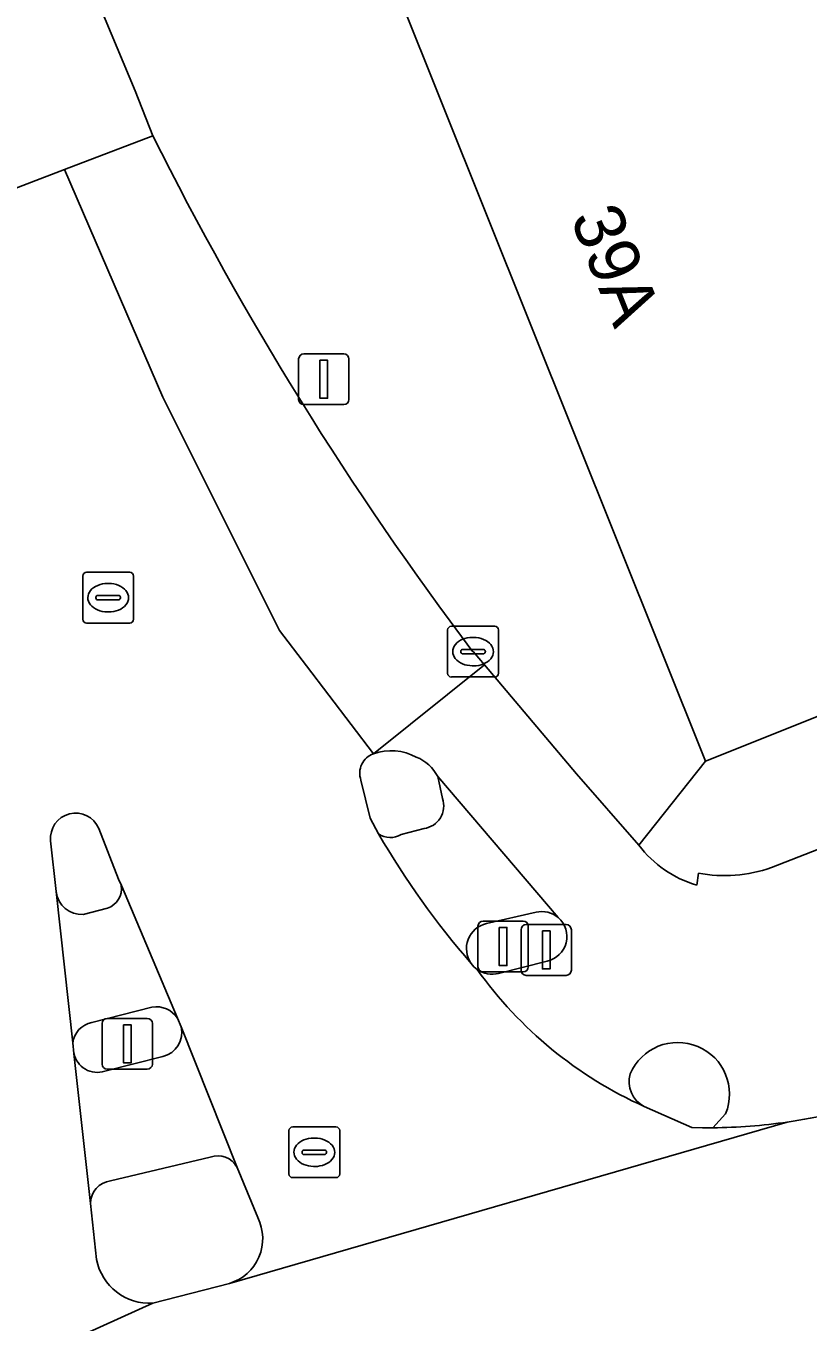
# Model space of a CAD drawing. Extents: x 161087 to 161926, y 382572 to 383873.
# Drawn here: x 161788.94 to 161804.34, y 382596.88 to 382622.42 of the extents above; entities that cross this region are included whole.
import ezdxf

# ---------------------------------------------------------------- set-up
doc = ezdxf.new("R2010")
doc.units = 0
for name, color, linetype in [('IMGEO_Drukknoppaal', 7, 'Continuous'), ('IMGEO_Fietspad_gesloten', 7, 'Continuous'), ('IMGEO_Fietspad_open', 7, 'Continuous'), ('IMGEO_Kolk', 7, 'Continuous'), ('IMGEO_Lichtmast', 7, 'Continuous'), ('IMGEO_Pand', 7, 'Continuous'), ('IMGEO_Pand_nummerreeks', 7, 'Continuous'), ('IMGEO_Rijbaan_lokaal_gesloten', 7, 'Continuous'), ('IMGEO_Rijbaan_lokaal_open', 7, 'Continuous'), ('IMGEO_Rioolput', 7, 'Continuous'), ('IMGEO_Verkeerseiland_open', 7, 'Continuous'), ('IMGEO_Verkeersregelinstallatiepaal', 7, 'Continuous'), ('IMGEO_Voetpad_open', 7, 'Continuous')]:
    doc.layers.add(name, color=color, linetype=linetype)

msp = doc.modelspace()

# ---------------------------------------------------------------- linework, layer by layer
at = {"layer": 'IMGEO_Drukknoppaal'}
for p, q in [((161798.692, 382603.811), (161798.692, 382604.611)), ((161798.692, 382604.611), (161798.692, 382603.811)), ((161798.792, 382604.711), (161799.582, 382604.711)), ((161799.582, 382604.711), (161798.792, 382604.711)), ((161799.682, 382604.611), (161799.682, 382603.811)), ((161799.682, 382603.811), (161799.682, 382604.611)), ((161799.582, 382603.711), (161798.792, 382603.711)), ((161798.792, 382603.711), (161799.582, 382603.711))]:
    msp.add_line(p, q, dxfattribs=at)
msp.add_lwpolyline([(161799.112, 382604.586), (161799.262, 382604.586), (161799.262, 382603.836), (161799.112, 382603.836), (161799.112, 382604.586)], dxfattribs=at)
for centre, start, end in [((161798.792, 382604.611), 90, 180), ((161798.792, 382604.611), 90, 180), ((161799.582, 382604.611), 0, 90), ((161799.582, 382604.611), 360, 90), ((161798.792, 382603.811), 180, 270), ((161798.792, 382603.811), 180, 270), ((161799.582, 382603.811), 270, 0), ((161799.582, 382603.811), 270, 0)]:
    msp.add_arc(centre, 0.1, start, end, dxfattribs=at)
at = {"layer": 'IMGEO_Fietspad_gesloten'}
for points in [[(161832.892, 382617.259), (161803.621, 382605.834)], [(161801.013, 382606.276), (161799.78, 382607.679), (161797.97, 382609.828), (161795.783, 382608.078)], [(161797.052, 382607.628), (161799.422, 382604.85)], [(161802.183, 382605.726), (161802.151, 382605.488)], [(161799.204, 382603.993), (161798.249, 382603.749)], [(161802.721, 382600.982), (161802.466, 382600.707)]]:
    msp.add_lwpolyline(points, dxfattribs=at)
for centre, radius, start, end in [((161796.13, 382607.072), 1.064, 62.1628, 109.0294), ((161796.315, 382607.241), 0.832, 27.6734, 67.9808), ((161802.774, 382607.604), 2.206, 217.0136, 253.5856), ((161802.703, 382608.427), 2.751, 259.099, 289.4912), ((161799.101, 382604.475), 0.493, 282.0228, 49.4332), ((161798.12, 382604.239), 0.507, 234.614, 284.7046), ((161804.466, 382608.558), 8.152, 215.4815, 245.7484), ((161801.778, 382601.369), 1.019, 337.6885, 156.9333), ((161801.367, 382601.613), 0.548, 163.5844, 242.8773), ((161802.621, 382610.007), 9.281, 278.1371, 289.465), ((161802.387, 382611.344), 10.637, 270.4275, 278.3699)]:
    msp.add_arc(centre, radius, start, end, dxfattribs=at)
at = {"layer": 'IMGEO_Fietspad_open'}
for points in [[(161793.095, 382599.925), (161791.997, 382602.695)], [(161789.883, 382602.171), (161790.209, 382599.217)], [(161791.635, 382602.109), (161790.489, 382601.82)], [(161790.604, 382599.661), (161792.569, 382600.13)]]:
    msp.add_lwpolyline(points, dxfattribs=at)
for centre, radius, start, end in [((161791.511, 382602.59), 0.497, 284.4062, 12.1826), ((161790.343, 382602.266), 0.469, 191.6616, 288.1789), ((161792.714, 382599.725), 0.43, 27.6933, 109.7216), ((161790.66, 382599.213), 0.451, 97.1812, 179.5036)]:
    msp.add_arc(centre, radius, start, end, dxfattribs=at)
at = {"layer": 'IMGEO_Kolk'}
for p, q in [((161797.244, 382609.665), (161797.244, 382610.517)), ((161797.319, 382610.591), (161798.171, 382610.591)), ((161798.245, 382610.517), (161798.245, 382609.665)), ((161797.732, 382610.371), (161797.757, 382610.371)), ((161797.503, 382610.085), (161797.503, 382610.097)), ((161797.941, 382610.048), (161797.543, 382610.048)), ((161797.546, 382610.134), (161797.944, 382610.134)), ((161797.987, 382610.097), (161797.987, 382610.085)), ((161797.755, 382609.811), (161797.73, 382609.811)), ((161798.171, 382609.591), (161797.319, 382609.591))]:
    msp.add_line(p, q, dxfattribs=at)
for points in [[(161797.244, 382609.665), (161797.244, 382610.517)], [(161797.319, 382610.591), (161798.171, 382610.591)], [(161798.245, 382610.517), (161798.245, 382609.665)], [(161798.171, 382609.591), (161797.319, 382609.591)]]:
    msp.add_lwpolyline(points, dxfattribs=at)
for centre, radius, start, end in [((161797.321, 382610.515), 0.0765, 91.552, 178.448), ((161797.321, 382610.515), 0.0765, 91.552, 178.448), ((161798.169, 382610.515), 0.0765, 1.552, 88.448), ((161798.169, 382610.515), 0.0765, 1.552, 88.448), ((161797.543, 382610.094), 0.0403, 85.8775, 175.7526), ((161797.54, 382610.084), 0.0366, 178.938, 274.7102), ((161797.944, 382610.091), 0.043, 264.8664, 352.4533), ((161797.948, 382610.096), 0.0386, 1.7309, 96.639), ((161797.321, 382609.667), 0.0765, 181.552, 268.448), ((161797.321, 382609.667), 0.0765, 181.552, 268.448), ((161798.169, 382609.667), 0.0765, 271.552, 358.448), ((161798.169, 382609.667), 0.0765, 271.552, 358.448)]:
    msp.add_arc(centre, radius, start, end, dxfattribs=at)
for centre, major_axis, ratio, start_param, end_param in [((161797.731, 382610.091), (-0.387, 0.002), 0.722429, 4.712389, 7.853982), ((161797.756, 382610.091), (-0.39, 0.002), 0.717154, 1.570796, 4.712389)]:
    msp.add_ellipse(centre, major_axis=major_axis, ratio=ratio, start_param=start_param, end_param=end_param, dxfattribs=at)
at = {"layer": 'IMGEO_Lichtmast'}
for p, q in [((161794.309, 382615.058), (161794.309, 382615.858)), ((161794.309, 382615.858), (161794.309, 382615.058)), ((161794.409, 382615.958), (161795.199, 382615.958)), ((161795.199, 382615.958), (161794.409, 382615.958)), ((161795.299, 382615.858), (161795.299, 382615.058)), ((161795.299, 382615.058), (161795.299, 382615.858)), ((161795.199, 382614.958), (161794.409, 382614.958)), ((161794.409, 382614.958), (161795.199, 382614.958))]:
    msp.add_line(p, q, dxfattribs=at)
msp.add_lwpolyline([(161794.729, 382615.833), (161794.879, 382615.833), (161794.879, 382615.083), (161794.729, 382615.083), (161794.729, 382615.833)], dxfattribs=at)
for centre, start, end in [((161794.409, 382615.858), 90, 180), ((161794.409, 382615.858), 90, 180), ((161795.199, 382615.858), 0, 90), ((161795.199, 382615.858), 360, 90), ((161794.409, 382615.058), 180, 270), ((161794.409, 382615.058), 180, 270), ((161795.199, 382615.058), 270, 0), ((161795.199, 382615.058), 270, 0)]:
    msp.add_arc(centre, 0.1, start, end, dxfattribs=at)
at = {"layer": 'IMGEO_Pand'}
msp.add_lwpolyline([(161795.404, 382625.221), (161802.325, 382607.929), (161805.662, 382609.265), (161810.31, 382611.126), (161810.383, 382610.944), (161812.997, 382611.991), (161812.865, 382612.321), (161823.648, 382616.637), (161823.767, 382616.34), (161826.036, 382617.249), (161825.941, 382617.487), (161834.23, 382620.808), (161836.259, 382629.429)], dxfattribs=at)
at = {"layer": 'IMGEO_Rijbaan_lokaal_gesloten'}
for points in [[(161791.439, 382620.256), (161789.698, 382619.59), (161791.635, 382615.105), (161793.934, 382610.506), (161794.466, 382609.808), (161795.783, 382608.078), (161797.97, 382609.828), (161797.744, 382610.09)], [(161795.783, 382608.078), (161794.466, 382609.808), (161793.934, 382610.506), (161791.635, 382615.105), (161789.698, 382619.59), (161784.148, 382617.467), (161784.902, 382614.558), (161785.395, 382611.327), (161785.424, 382607.269)], [(161795.884, 382606.499), (161795.719, 382606.811), (161795.537, 382607.56)], [(161790.372, 382606.607), (161790.763, 382605.606), (161790.816, 382605.481), (161791.925, 382602.864), (161791.997, 382602.695), (161793.095, 382599.925), (161793.503, 382598.936)], [(161790.328, 382598.109), (161790.209, 382599.217), (161789.883, 382602.171), (161789.86, 382602.378), (161789.53, 382605.361), (161789.423, 382606.362)], [(161802.466, 382600.707), (161802.262, 382600.708), (161802.057, 382600.712), (161801.117, 382601.125)], [(161803.935, 382600.82), (161792.946, 382597.64), (161791.438, 382597.25), (161781.623, 382592.808), (161781.473, 382592.719), (161781.366, 382592.68), (161778.48, 382591.628)], [(161792.946, 382597.64), (161803.935, 382600.82)], [(161781.623, 382592.808), (161791.438, 382597.25)]]:
    msp.add_lwpolyline(points, dxfattribs=at)
for centre, radius, start, end in [((161849.335, 382649.125), 64.695, 206.50263, 217.11213), ((161795.917, 382607.697), 0.404, 109.3679, 199.8257), ((161789.916, 382606.414), 0.495, 22.8938, 186.0577), ((161809.879, 382614.57), 16.155, 209.9713, 221.1168), ((161798.106, 382604.222), 0.484, 214.7154, 234.8052), ((161804.466, 382608.558), 8.152, 215.4815, 245.7484), ((161802.621, 382610.007), 9.281, 278.1371, 289.465), ((161802.387, 382611.344), 10.637, 270.4275, 278.3699), ((161792.679, 382598.522), 0.922, 286.8176, 26.6679), ((161791.374, 382598.315), 1.067, 191.1156, 273.4137)]:
    msp.add_arc(centre, radius, start, end, dxfattribs=at)
at = {"layer": 'IMGEO_Rijbaan_lokaal_open'}
msp.add_lwpolyline([(161774.782, 382639.123), (161775.316, 382637.759), (161776.597, 382634.118), (161777.991, 382630.156), (161780.708, 382622.027), (161781.084, 382620.847), (161782.385, 382616.793), (161784.148, 382617.467), (161789.698, 382619.59), (161791.439, 382620.256), (161791.09, 382621.145), (161789.789, 382624.258)], dxfattribs=at)
at = {"layer": 'IMGEO_Rioolput'}
for p, q in [((161790.056, 382610.728), (161790.056, 382611.58)), ((161790.131, 382611.654), (161790.983, 382611.654)), ((161791.057, 382611.58), (161791.057, 382610.728)), ((161790.544, 382611.434), (161790.569, 382611.434)), ((161790.315, 382611.148), (161790.315, 382611.16)), ((161790.753, 382611.111), (161790.355, 382611.111)), ((161790.358, 382611.197), (161790.756, 382611.197)), ((161790.799, 382611.16), (161790.799, 382611.148)), ((161790.567, 382610.874), (161790.542, 382610.874)), ((161790.983, 382610.654), (161790.131, 382610.654)), ((161794.117, 382599.798), (161794.117, 382600.65)), ((161794.192, 382600.724), (161795.044, 382600.724)), ((161794.605, 382600.504), (161794.63, 382600.504)), ((161795.118, 382600.65), (161795.118, 382599.798)), ((161794.419, 382600.267), (161794.817, 382600.267)), ((161794.376, 382600.218), (161794.376, 382600.23)), ((161794.814, 382600.181), (161794.416, 382600.181)), ((161794.86, 382600.23), (161794.86, 382600.218)), ((161794.628, 382599.944), (161794.603, 382599.944)), ((161795.044, 382599.724), (161794.192, 382599.724))]:
    msp.add_line(p, q, dxfattribs=at)
for points in [[(161790.056, 382610.728), (161790.056, 382611.58)], [(161790.131, 382611.654), (161790.983, 382611.654)], [(161791.057, 382611.58), (161791.057, 382610.728)], [(161790.983, 382610.654), (161790.131, 382610.654)], [(161794.117, 382599.798), (161794.117, 382600.65)], [(161794.192, 382600.724), (161795.044, 382600.724)], [(161795.118, 382600.65), (161795.118, 382599.798)], [(161795.044, 382599.724), (161794.192, 382599.724)]]:
    msp.add_lwpolyline(points, dxfattribs=at)
for centre, radius, start, end in [((161790.133, 382611.578), 0.0765, 91.552, 178.448), ((161790.133, 382611.578), 0.0765, 91.552, 178.448), ((161790.981, 382611.578), 0.0765, 1.552, 88.448), ((161790.981, 382611.578), 0.0765, 1.552, 88.448), ((161790.355, 382611.157), 0.0403, 85.8775, 175.7526), ((161790.352, 382611.147), 0.0366, 178.938, 274.7102), ((161790.756, 382611.154), 0.043, 264.8664, 352.4533), ((161790.76, 382611.159), 0.0386, 1.7309, 96.639), ((161790.133, 382610.73), 0.0765, 181.552, 268.448), ((161790.133, 382610.73), 0.0765, 181.552, 268.448), ((161790.981, 382610.73), 0.0765, 271.552, 358.448), ((161790.981, 382610.73), 0.0765, 271.552, 358.448), ((161794.194, 382600.648), 0.0765, 91.552, 178.448), ((161794.194, 382600.648), 0.0765, 91.552, 178.448), ((161795.042, 382600.648), 0.0765, 1.552, 88.448), ((161795.042, 382600.648), 0.0765, 1.552, 88.448), ((161794.416, 382600.227), 0.0403, 85.8775, 175.7526), ((161794.821, 382600.229), 0.0386, 1.7309, 96.639), ((161794.413, 382600.217), 0.0366, 178.938, 274.7102), ((161794.817, 382600.224), 0.043, 264.8664, 352.4533), ((161794.194, 382599.8), 0.0765, 181.552, 268.448), ((161794.194, 382599.8), 0.0765, 181.552, 268.448), ((161795.042, 382599.8), 0.0765, 271.552, 358.448), ((161795.042, 382599.8), 0.0765, 271.552, 358.448)]:
    msp.add_arc(centre, radius, start, end, dxfattribs=at)
for centre, major_axis, ratio, start_param, end_param in [((161790.543, 382611.154), (-0.387, 0.002), 0.722429, 4.712389, 7.853982), ((161790.568, 382611.154), (-0.39, 0.002), 0.717154, 1.570796, 4.712389), ((161794.604, 382600.224), (-0.387, 0.002), 0.722429, 4.712389, 7.853982), ((161794.629, 382600.224), (-0.39, 0.002), 0.717154, 1.570796, 4.712389)]:
    msp.add_ellipse(centre, major_axis=major_axis, ratio=ratio, start_param=start_param, end_param=end_param, dxfattribs=at)
at = {"layer": 'IMGEO_Verkeerseiland_open'}
for points in [[(161795.537, 382607.56), (161795.719, 382606.811), (161795.884, 382606.499)], [(161797.142, 382607.196), (161797.052, 382607.628)], [(161790.816, 382605.481), (161790.763, 382605.606), (161790.372, 382606.607)], [(161796.328, 382606.488), (161796.779, 382606.605)], [(161789.423, 382606.362), (161789.53, 382605.361)], [(161790.066, 382604.911), (161790.546, 382605.032)], [(161798.986, 382604.955), (161798.007, 382604.731)], [(161798.249, 382603.749), (161799.204, 382603.993)], [(161791.42, 382603.085), (161790.236, 382602.779)], [(161791.997, 382602.695), (161791.925, 382602.864)], [(161789.86, 382602.378), (161789.883, 382602.171)], [(161790.489, 382601.82), (161791.635, 382602.109)], [(161801.117, 382601.125), (161802.057, 382600.712), (161802.262, 382600.708), (161802.466, 382600.707), (161802.721, 382600.982)], [(161792.569, 382600.13), (161790.604, 382599.661)], [(161793.503, 382598.936), (161793.095, 382599.925)], [(161790.209, 382599.217), (161790.328, 382598.109)], [(161791.438, 382597.25), (161792.946, 382597.64)]]:
    msp.add_lwpolyline(points, dxfattribs=at)
for centre, radius, start, end in [((161795.917, 382607.697), 0.404, 109.3679, 199.8257), ((161796.13, 382607.072), 1.064, 62.1628, 109.0294), ((161796.315, 382607.241), 0.832, 27.6734, 67.9808), ((161796.725, 382607.045), 0.443, 276.9549, 19.9275), ((161789.916, 382606.414), 0.495, 22.8938, 186.0577), ((161796.114, 382606.819), 0.394, 234.2811, 302.8805), ((161790.038, 382605.422), 0.512, 186.8236, 273.146), ((161790.401, 382605.425), 0.418, 290.2079, 7.7521), ((161799.101, 382604.477), 0.492, 49.3382, 103.5808), ((161799.101, 382604.475), 0.493, 282.0228, 49.4332), ((161798.12, 382604.239), 0.505, 102.875, 215.4222), ((161798.106, 382604.222), 0.484, 214.7154, 234.8052), ((161798.12, 382604.239), 0.507, 234.614, 284.7046), ((161791.501, 382602.584), 0.508, 33.5031, 99.2262), ((161790.318, 382602.325), 0.461, 100.244, 173.4417), ((161791.511, 382602.59), 0.497, 284.4062, 12.1826), ((161801.778, 382601.369), 1.019, 337.6885, 156.9333), ((161790.343, 382602.266), 0.469, 191.6616, 288.1789), ((161801.367, 382601.613), 0.548, 163.5844, 242.8773), ((161792.714, 382599.725), 0.43, 27.6933, 109.7216), ((161790.66, 382599.213), 0.451, 97.1812, 179.5036), ((161792.679, 382598.522), 0.922, 286.8176, 26.6679), ((161791.374, 382598.315), 1.067, 191.1156, 273.4137)]:
    msp.add_arc(centre, radius, start, end, dxfattribs=at)
at = {"layer": 'IMGEO_Verkeersregelinstallatiepaal'}
for p, q in [((161797.841, 382603.879), (161797.841, 382604.679)), ((161797.841, 382604.679), (161797.841, 382603.879)), ((161797.941, 382604.779), (161798.731, 382604.779)), ((161798.731, 382604.779), (161797.941, 382604.779)), ((161798.831, 382604.679), (161798.831, 382603.879)), ((161798.831, 382603.879), (161798.831, 382604.679)), ((161798.731, 382603.779), (161797.941, 382603.779)), ((161797.941, 382603.779), (161798.731, 382603.779)), ((161790.538, 382602.863), (161791.328, 382602.863)), ((161791.328, 382602.863), (161790.538, 382602.863)), ((161790.438, 382601.963), (161790.438, 382602.763)), ((161790.438, 382602.763), (161790.438, 382601.963)), ((161791.428, 382602.763), (161791.428, 382601.963)), ((161791.428, 382601.963), (161791.428, 382602.763)), ((161791.328, 382601.863), (161790.538, 382601.863)), ((161790.538, 382601.863), (161791.328, 382601.863))]:
    msp.add_line(p, q, dxfattribs=at)
for points in [[(161798.261, 382604.654), (161798.411, 382604.654), (161798.411, 382603.904), (161798.261, 382603.904), (161798.261, 382604.654)], [(161790.858, 382602.738), (161791.008, 382602.738), (161791.008, 382601.988), (161790.858, 382601.988), (161790.858, 382602.738)]]:
    msp.add_lwpolyline(points, dxfattribs=at)
for centre, start, end in [((161797.941, 382604.679), 90, 180), ((161797.941, 382604.679), 90, 180), ((161798.731, 382604.679), 0, 90), ((161798.731, 382604.679), 360, 90), ((161797.941, 382603.879), 180, 270), ((161797.941, 382603.879), 180, 270), ((161798.731, 382603.879), 270, 0), ((161798.731, 382603.879), 270, 0), ((161790.538, 382602.763), 90, 180), ((161790.538, 382602.763), 90, 180), ((161791.328, 382602.763), 0, 90), ((161791.328, 382602.763), 360, 90), ((161790.538, 382601.963), 180, 270), ((161790.538, 382601.963), 180, 270), ((161791.328, 382601.963), 270, 0), ((161791.328, 382601.963), 270, 0)]:
    msp.add_arc(centre, 0.1, start, end, dxfattribs=at)
at = {"layer": 'IMGEO_Voetpad_open'}
for points in [[(161797.744, 382610.09), (161797.97, 382609.828), (161799.78, 382607.679), (161801.013, 382606.276), (161802.325, 382607.929), (161795.404, 382625.221), (161795.154, 382625.121), (161795.036, 382625.415), (161794.918, 382625.711), (161795.25, 382625.844), (161792.705, 382632.301), (161790.217, 382638.612)], [(161836.259, 382629.429), (161834.23, 382620.808), (161825.941, 382617.487), (161826.036, 382617.249), (161823.767, 382616.34), (161823.648, 382616.637), (161812.865, 382612.321), (161812.997, 382611.991), (161810.383, 382610.944), (161810.31, 382611.126), (161805.662, 382609.265), (161802.325, 382607.929), (161801.013, 382606.276)], [(161789.789, 382624.258), (161791.09, 382621.145), (161791.439, 382620.256)], [(161803.621, 382605.834), (161832.892, 382617.259)], [(161797.052, 382607.628), (161797.142, 382607.196)], [(161799.422, 382604.85), (161797.052, 382607.628)], [(161796.779, 382606.605), (161796.328, 382606.488)], [(161802.151, 382605.488), (161802.183, 382605.726)], [(161789.53, 382605.361), (161789.86, 382602.378)], [(161791.925, 382602.864), (161790.816, 382605.481)], [(161790.546, 382605.032), (161790.066, 382604.911)], [(161798.007, 382604.731), (161798.986, 382604.955)], [(161790.236, 382602.779), (161791.42, 382603.085)]]:
    msp.add_lwpolyline(points, dxfattribs=at)
for centre, radius, start, end in [((161849.335, 382649.125), 64.695, 206.50263, 217.11213), ((161796.725, 382607.045), 0.443, 276.9549, 19.9275), ((161796.114, 382606.819), 0.394, 234.2811, 302.8805), ((161809.879, 382614.57), 16.155, 209.9713, 221.1168), ((161802.774, 382607.604), 2.206, 217.0136, 253.5856), ((161802.703, 382608.427), 2.751, 259.099, 289.4912), ((161790.038, 382605.422), 0.512, 186.8236, 273.146), ((161790.401, 382605.425), 0.418, 290.2079, 7.7521), ((161799.101, 382604.477), 0.492, 49.3382, 103.5808), ((161798.12, 382604.239), 0.505, 102.875, 215.4222), ((161791.501, 382602.584), 0.508, 33.5031, 99.2262), ((161790.318, 382602.325), 0.461, 100.244, 173.4417)]:
    msp.add_arc(centre, radius, start, end, dxfattribs=at)

# ---------------------------------------------------------------- texts
at = {"layer": 'IMGEO_Pand_nummerreeks'}
msp.add_text('39A', height=1, rotation=291.8123, dxfattribs=at).set_placement((161799.653, 382618.64))

doc.saveas('drawing.dxf')
